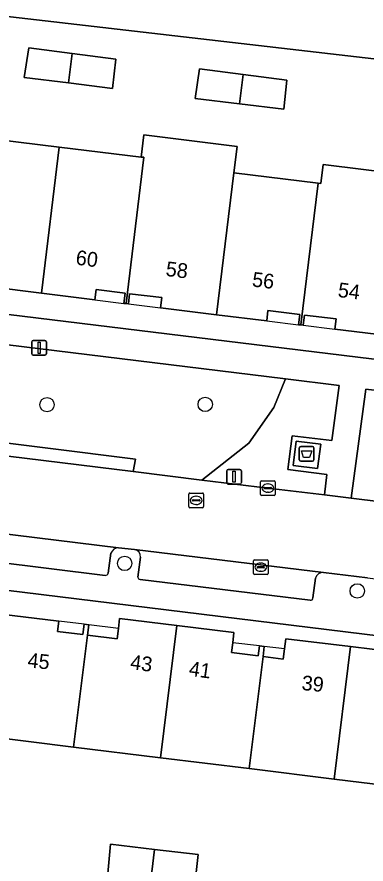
# Model space of a CAD drawing. Extents: x 161692 to 162379, y 380760 to 381678.
# Drawn here: x 162082.5 to 162106.2, y 381510.9 to 381568.5 of the extents above; entities that cross this region are included whole.
import ezdxf

# ---------------------------------------------------------------- set-up
doc = ezdxf.new("R2010")
doc.units = 0
for name, color, linetype in [('IMGEO_Afval_apart_plaats', 7, 'Continuous'), ('IMGEO_Boom', 7, 'Continuous'), ('IMGEO_Erf', 7, 'Continuous'), ('IMGEO_Groenvoorziening', 7, 'Continuous'), ('IMGEO_Kolk', 7, 'Continuous'), ('IMGEO_Lichtmast', 7, 'Continuous'), ('IMGEO_Pand', 7, 'Continuous'), ('IMGEO_Pand_nummerreeks', 7, 'Continuous'), ('IMGEO_Pand_overbouw', 7, 'Continuous'), ('IMGEO_Parkeervlak_gesloten', 7, 'Continuous'), ('IMGEO_Parkeervlak_open', 7, 'Continuous'), ('IMGEO_Rijbaan_lokaal_open', 7, 'Continuous'), ('IMGEO_Rioolput', 7, 'Continuous'), ('IMGEO_Voetpad_gesloten', 7, 'Continuous'), ('IMGEO_Voetpad_open', 7, 'Continuous')]:
    doc.layers.add(name, color=color, linetype=linetype)

msp = doc.modelspace()

# ---------------------------------------------------------------- linework, layer by layer
at = {"layer": 'IMGEO_Afval_apart_plaats'}
for p, q in [((162101.667, 381538.351), (162101.667, 381539.151)), ((162101.667, 381539.151), (162101.667, 381538.351)), ((162101.767, 381539.251), (162102.557, 381539.251)), ((162102.557, 381539.251), (162101.767, 381539.251)), ((162102.657, 381539.151), (162102.657, 381538.351)), ((162102.657, 381538.351), (162102.657, 381539.151)), ((162102.557, 381538.251), (162101.767, 381538.251)), ((162101.767, 381538.251), (162102.557, 381538.251))]:
    msp.add_line(p, q, dxfattribs=at)
msp.add_lwpolyline([(162101.81, 381538.965), (162102.514, 381538.965), (162102.365, 381538.495), (162101.959, 381538.495), (162101.81, 381538.965)], dxfattribs=at)
for centre, start, end in [((162101.767, 381539.151), 90, 180), ((162101.767, 381539.151), 90, 180), ((162102.557, 381539.151), 0, 90), ((162102.557, 381539.151), 360, 90), ((162101.767, 381538.351), 180, 270), ((162101.767, 381538.351), 180, 270), ((162102.557, 381538.351), 270, 0), ((162102.557, 381538.351), 270, 0)]:
    msp.add_arc(centre, 0.1, start, end, dxfattribs=at)
at = {"layer": 'IMGEO_Boom'}
for centre in [(162084.52, 381542.095), (162095.272, 381542.115), (162089.8, 381531.301), (162105.607, 381529.427)]:
    msp.add_circle(centre, 0.489, dxfattribs=at)
at = {"layer": 'IMGEO_Erf'}
for points in [[(162070.931, 381549.559), (162135.338, 381541.692), (162136.976, 381541.492), (162143.359, 381593.766)], [(162076.87, 381584.9), (162128.186, 381578.95), (162126.692, 381566.06), (162123.71, 381566.406), (162123.394, 381563.682), (162072.606, 381569.571)], [(162079.789, 381560.3), (162085.357, 381559.62), (162090.925, 381558.94), (162091.103, 381560.441), (162097.442, 381559.655), (162097.214, 381557.86), (162102.947, 381557.159), (162103.126, 381557.137), (162103.286, 381558.439), (162108.962, 381557.718)], [(162107.631, 381546.793), (162104.091, 381547.229), (162104.176, 381547.923), (162102.013, 381548.19), (162101.927, 381547.495), (162101.773, 381547.514), (162101.619, 381547.533), (162101.704, 381548.228), (162099.536, 381548.493), (162099.451, 381547.798), (162096.04, 381548.215), (162092.238, 381548.679), (162092.323, 381549.374), (162090.135, 381549.642), (162090.049, 381548.948), (162089.894, 381548.967), (162089.738, 381548.986), (162089.827, 381549.68), (162087.868, 381549.93), (162087.78, 381549.235), (162084.148, 381549.688), (162080.713, 381550.117)], [(162081.394, 381527.849), (162085.326, 381527.364), (162085.242, 381526.669), (162086.96, 381526.464), (162087.056, 381527.158), (162087.361, 381527.115), (162087.261, 381526.407), (162089.286, 381526.161), (162089.374, 381526.881), (162089.455, 381527.55), (162093.342, 381527.083), (162097.228, 381526.604), (162097.148, 381525.905), (162097.07, 381525.232), (162098.866, 381525.021), (162098.952, 381525.69), (162099.274, 381525.656), (162099.212, 381524.962), (162100.581, 381524.797), (162100.665, 381525.487), (162100.749, 381526.177), (162105.158, 381525.648), (162109.564, 381525.104)], [(162110.171, 381515.877), (162104.045, 381516.63), (162098.272, 381517.339), (162092.232, 381518.081), (162086.323, 381518.806), (162080.369, 381519.538)]]:
    msp.add_lwpolyline(points, dxfattribs=at)
for points in [[(162088.982, 381563.604), (162085.975, 381563.98), (162082.968, 381564.356), (162083.279, 381566.367), (162086.23, 381565.979), (162089.191, 381565.589)], [(162100.613, 381562.193), (162097.604, 381562.56), (162094.594, 381562.926), (162094.895, 381564.926), (162097.858, 381564.551), (162100.82, 381564.176)], [(162134.534, 381522.993), (162121.812, 381524.568), (162005.061, 381538.886), (162002.066, 381514.499), (162001.603, 381510.725), (161998.605, 381486.311), (162116.422, 381471.873), (162120.422, 381471.33), (162128.114, 381470.452)], [(162088.84, 381512.197), (162091.822, 381511.849), (162094.804, 381511.501), (162094.515, 381509.023), (162091.533, 381509.371), (162088.62, 381509.711)]]:
    msp.add_lwpolyline(points, close=True, dxfattribs=at)
at = {"layer": 'IMGEO_Groenvoorziening'}
for points in [[(162100.728, 381543.854), (162072.78, 381547.268), (162071.805, 381545.57), (162071.521, 381543.24), (162072.632, 381540.625), (162090.524, 381538.381), (162090.385, 381537.542), (162095.05, 381536.97), (162098.238, 381539.487), (162099.947, 381541.903)], [(162100.728, 381543.854), (162099.947, 381541.903), (162098.238, 381539.487), (162095.05, 381536.97), (162099.533, 381536.421), (162103.38, 381535.952), (162103.548, 381537.336), (162100.896, 381537.697), (162101.186, 381539.973), (162103.88, 381539.647), (162104.382, 381543.408)], [(162108.096, 381542.918), (162106.181, 381543.155), (162105.188, 381535.732), (162109.229, 381535.239), (162107.758, 381536.969), (162107.124, 381538.58), (162107.365, 381540.566)], [(162072.632, 381540.625), (162070.521, 381540.89), (162070.435, 381539.986), (162077.007, 381539.177), (162078.169, 381539.038), (162090.385, 381537.542), (162090.524, 381538.381)]]:
    msp.add_lwpolyline(points, close=True, dxfattribs=at)
at = {"layer": 'IMGEO_Kolk'}
for p, q in [((162099.032, 381535.995), (162099.032, 381536.847)), ((162099.107, 381536.921), (162099.959, 381536.921)), ((162100.033, 381536.847), (162100.033, 381535.995)), ((162099.291, 381536.415), (162099.291, 381536.427)), ((162099.729, 381536.378), (162099.331, 381536.378)), ((162099.334, 381536.464), (162099.732, 381536.464)), ((162099.52, 381536.701), (162099.545, 381536.701)), ((162099.775, 381536.427), (162099.775, 381536.415)), ((162099.959, 381535.921), (162099.107, 381535.921)), ((162099.543, 381536.141), (162099.518, 381536.141)), ((162098.552, 381530.614), (162098.552, 381531.466)), ((162098.627, 381531.54), (162099.479, 381531.54)), ((162098.811, 381531.034), (162098.811, 381531.046)), ((162098.854, 381531.083), (162099.252, 381531.083)), ((162099.04, 381531.32), (162099.065, 381531.32)), ((162099.295, 381531.046), (162099.295, 381531.034)), ((162099.553, 381531.466), (162099.553, 381530.614)), ((162099.479, 381530.54), (162098.627, 381530.54)), ((162099.249, 381530.997), (162098.851, 381530.997)), ((162099.063, 381530.76), (162099.038, 381530.76))]:
    msp.add_line(p, q, dxfattribs=at)
for points in [[(162099.032, 381535.995), (162099.032, 381536.847)], [(162099.107, 381536.921), (162099.959, 381536.921)], [(162100.033, 381536.847), (162100.033, 381535.995)], [(162099.959, 381535.921), (162099.107, 381535.921)], [(162098.552, 381530.614), (162098.552, 381531.466)], [(162098.627, 381531.54), (162099.479, 381531.54)], [(162099.553, 381531.466), (162099.553, 381530.614)], [(162099.479, 381530.54), (162098.627, 381530.54)]]:
    msp.add_lwpolyline(points, dxfattribs=at)
for centre, radius, start, end in [((162099.109, 381536.845), 0.0765, 91.55205, 178.44795), ((162099.109, 381536.845), 0.0765, 91.55205, 178.44795), ((162099.957, 381536.845), 0.0765, 1.55205, 88.44795), ((162099.957, 381536.845), 0.0765, 1.55205, 88.44795), ((162099.331, 381536.424), 0.0403, 85.87752, 175.75265), ((162099.328, 381536.414), 0.0366, 178.93798, 274.71019), ((162099.732, 381536.421), 0.043, 264.86636, 352.45326), ((162099.736, 381536.426), 0.0386, 1.73085, 96.63898), ((162099.109, 381535.997), 0.0765, 181.55205, 268.44795), ((162099.109, 381535.997), 0.0765, 181.55205, 268.44795), ((162099.957, 381535.997), 0.0765, 271.55205, 358.44795), ((162099.957, 381535.997), 0.0765, 271.55205, 358.44795), ((162098.629, 381531.464), 0.0765, 91.55205, 178.44795), ((162098.629, 381531.464), 0.0765, 91.55205, 178.44795), ((162098.851, 381531.043), 0.0403, 85.87752, 175.75265), ((162098.848, 381531.033), 0.0366, 178.93798, 274.71019), ((162099.252, 381531.04), 0.043, 264.86636, 352.45326), ((162099.256, 381531.045), 0.0386, 1.73085, 96.63898), ((162099.477, 381531.464), 0.0765, 1.55205, 88.44795), ((162099.477, 381531.464), 0.0765, 1.55205, 88.44795), ((162098.629, 381530.616), 0.0765, 181.55205, 268.44795), ((162098.629, 381530.616), 0.0765, 181.55205, 268.44795), ((162099.477, 381530.616), 0.0765, 271.55205, 358.44795), ((162099.477, 381530.616), 0.0765, 271.55205, 358.44795)]:
    msp.add_arc(centre, radius, start, end, dxfattribs=at)
for centre, major_axis, ratio, start_param, end_param in [((162099.519, 381536.421), (-0.387, 0.002), 0.722429, 4.712389, 7.853982), ((162099.544, 381536.421), (-0.39, 0.002), 0.717154, 1.570796, 4.712389), ((162099.039, 381531.04), (-0.387, 0.002), 0.722429, 4.712389, 7.853982), ((162099.064, 381531.04), (-0.39, 0.002), 0.717154, 1.570796, 4.712389)]:
    msp.add_ellipse(centre, major_axis=major_axis, ratio=ratio, start_param=start_param, end_param=end_param, dxfattribs=at)
at = {"layer": 'IMGEO_Lichtmast'}
for p, q in [((162083.489, 381545.561), (162083.489, 381546.361)), ((162083.489, 381546.361), (162083.489, 381545.561)), ((162083.589, 381546.461), (162084.379, 381546.461)), ((162084.379, 381546.461), (162083.589, 381546.461)), ((162084.479, 381546.361), (162084.479, 381545.561)), ((162084.479, 381545.561), (162084.479, 381546.361)), ((162084.379, 381545.461), (162083.589, 381545.461)), ((162083.589, 381545.461), (162084.379, 381545.461)), ((162096.74, 381536.791), (162096.74, 381537.591)), ((162096.74, 381537.591), (162096.74, 381536.791)), ((162096.84, 381537.691), (162097.63, 381537.691)), ((162097.63, 381537.691), (162096.84, 381537.691)), ((162097.73, 381537.591), (162097.73, 381536.791)), ((162097.73, 381536.791), (162097.73, 381537.591)), ((162097.63, 381536.691), (162096.84, 381536.691)), ((162096.84, 381536.691), (162097.63, 381536.691))]:
    msp.add_line(p, q, dxfattribs=at)
for points in [[(162083.909, 381546.336), (162084.059, 381546.336), (162084.059, 381545.586), (162083.909, 381545.586), (162083.909, 381546.336)], [(162097.16, 381537.566), (162097.31, 381537.566), (162097.31, 381536.816), (162097.16, 381536.816), (162097.16, 381537.566)]]:
    msp.add_lwpolyline(points, dxfattribs=at)
for centre, start, end in [((162083.589, 381546.361), 90, 180), ((162083.589, 381546.361), 90, 180), ((162084.379, 381546.361), 0, 90), ((162084.379, 381546.361), 360, 90), ((162083.589, 381545.561), 180, 270), ((162083.589, 381545.561), 180, 270), ((162084.379, 381545.561), 270, 0), ((162084.379, 381545.561), 270, 0), ((162096.84, 381537.591), 90, 180), ((162096.84, 381537.591), 90, 180), ((162097.63, 381537.591), 0, 90), ((162097.63, 381537.591), 360, 90), ((162096.84, 381536.791), 180, 270), ((162096.84, 381536.791), 180, 270), ((162097.63, 381536.791), 270, 0), ((162097.63, 381536.791), 270, 0)]:
    msp.add_arc(centre, 0.1, start, end, dxfattribs=at)
at = {"layer": 'IMGEO_Pand'}
for points in [[(162086.23, 381565.979), (162083.279, 381566.367), (162082.968, 381564.356), (162085.975, 381563.98)], [(162086.23, 381565.979), (162085.975, 381563.98), (162088.982, 381563.604), (162089.191, 381565.589)], [(162097.858, 381564.551), (162094.895, 381564.926), (162094.594, 381562.926), (162097.604, 381562.56)], [(162097.858, 381564.551), (162097.604, 381562.56), (162100.613, 381562.193), (162100.82, 381564.176)], [(162097.214, 381557.86), (162097.442, 381559.655), (162091.103, 381560.441), (162090.925, 381558.94), (162091.104, 381558.918), (162089.894, 381548.967), (162090.049, 381548.948), (162090.135, 381549.642), (162092.323, 381549.374), (162092.238, 381548.679), (162096.04, 381548.215)], [(162085.357, 381559.62), (162079.789, 381560.3), (162078.58, 381550.366), (162078.735, 381550.346), (162078.816, 381551.042), (162080.793, 381550.812), (162080.713, 381550.117), (162084.148, 381549.688)], [(162090.925, 381558.94), (162085.357, 381559.62), (162084.148, 381549.688), (162087.78, 381549.235), (162087.868, 381549.93), (162089.827, 381549.68), (162089.738, 381548.986), (162089.894, 381548.967), (162091.104, 381558.918)], [(162108.84, 381556.729), (162108.962, 381557.718), (162103.286, 381558.439), (162103.126, 381557.137), (162102.947, 381557.159), (162101.773, 381547.514), (162101.927, 381547.495), (162102.013, 381548.19), (162104.176, 381547.923), (162104.091, 381547.229), (162107.631, 381546.793)], [(162102.947, 381557.159), (162097.214, 381557.86), (162096.04, 381548.215), (162099.451, 381547.798), (162099.536, 381548.493), (162101.704, 381548.228), (162101.619, 381547.533), (162101.773, 381547.514)], [(162087.261, 381526.407), (162087.361, 381527.115), (162087.056, 381527.158), (162086.96, 381526.464), (162085.242, 381526.669), (162085.326, 381527.364), (162081.394, 381527.849), (162080.369, 381519.538), (162086.323, 381518.806)], [(162093.342, 381527.083), (162089.455, 381527.55), (162089.374, 381526.881), (162089.286, 381526.161), (162087.261, 381526.407), (162086.323, 381518.806), (162092.232, 381518.081)], [(162099.212, 381524.962), (162099.274, 381525.656), (162098.952, 381525.69), (162098.866, 381525.021), (162097.07, 381525.232), (162097.148, 381525.905), (162097.228, 381526.604), (162093.342, 381527.083), (162092.232, 381518.081), (162098.272, 381517.339)], [(162105.158, 381525.648), (162100.749, 381526.177), (162100.665, 381525.487), (162100.581, 381524.797), (162099.212, 381524.962), (162098.272, 381517.339), (162104.045, 381516.63)], [(162111.111, 381523.5), (162111.186, 381524.192), (162110.879, 381524.232), (162110.791, 381523.539), (162109.394, 381523.708), (162109.479, 381524.401), (162109.564, 381525.104), (162105.158, 381525.648), (162104.045, 381516.63), (162110.171, 381515.877)], [(162091.533, 381509.371), (162091.822, 381511.849), (162088.84, 381512.197), (162088.62, 381509.711)], [(162091.533, 381509.371), (162094.515, 381509.023), (162094.804, 381511.501), (162091.822, 381511.849)]]:
    msp.add_lwpolyline(points, close=True, dxfattribs=at)
at = {"layer": 'IMGEO_Pand_overbouw'}
for points in [[(162089.827, 381549.68), (162087.868, 381549.93), (162087.78, 381549.235), (162089.738, 381548.986)], [(162092.323, 381549.374), (162090.135, 381549.642), (162090.049, 381548.948), (162092.238, 381548.679)], [(162101.704, 381548.228), (162099.536, 381548.493), (162099.451, 381547.798), (162101.619, 381547.533)], [(162104.176, 381547.923), (162102.013, 381548.19), (162101.927, 381547.495), (162104.091, 381547.229)], [(162087.056, 381527.158), (162085.326, 381527.364), (162085.242, 381526.669), (162086.96, 381526.464)], [(162089.374, 381526.881), (162087.361, 381527.115), (162087.261, 381526.407), (162089.286, 381526.161)], [(162098.952, 381525.69), (162097.148, 381525.905), (162097.07, 381525.232), (162098.866, 381525.021)], [(162100.665, 381525.487), (162099.274, 381525.656), (162099.212, 381524.962), (162100.581, 381524.797)]]:
    msp.add_lwpolyline(points, close=True, dxfattribs=at)
at = {"layer": 'IMGEO_Parkeervlak_gesloten'}
msp.add_lwpolyline([(162076.87, 381584.9), (162076.7, 381583.452), (162074.249, 381583.747), (162074.069, 381582.19), (162072.821, 381571.426), (162072.606, 381569.571), (162123.394, 381563.682), (162123.71, 381566.406), (162126.692, 381566.06), (162128.186, 381578.95)], close=True, dxfattribs=at)
msp.add_lwpolyline([(162076.87, 381584.9), (162076.7, 381583.452), (162074.249, 381583.747), (162074.069, 381582.19), (162072.821, 381571.426), (162072.606, 381569.571), (162123.394, 381563.682), (162123.71, 381566.406), (162126.692, 381566.06), (162128.186, 381578.95)], close=True, dxfattribs=at)
at = {"layer": 'IMGEO_Parkeervlak_open'}
for points in [[(162089.385, 381532.352), (162076.639, 381533.925)], [(162103.321, 381530.671), (162090.467, 381532.245)], [(162076.96, 381531.9), (162088.474, 381530.479)], [(162088.684, 381530.641), (162088.86, 381531.987)], [(162090.867, 381531.723), (162090.693, 381530.366)], [(162090.842, 381530.203), (162102.409, 381528.805)], [(162102.595, 381528.949), (162102.759, 381530.298)]]:
    msp.add_lwpolyline(points, dxfattribs=at)
for centre, radius, start, end in [((162089.355, 381531.834), 0.518, 86.73686, 162.88014), ((162090.402, 381531.781), 0.468, 352.84472, 82.07999), ((162088.484, 381530.683), 0.204, 267.13472, 348.16053), ((162103.279, 381530.124), 0.548, 85.6099, 161.53465), ((162090.884, 381530.391), 0.193, 187.56413, 257.29739), ((162102.451, 381528.943), 0.144, 253.19417, 2.29944)]:
    msp.add_arc(centre, radius, start, end, dxfattribs=at)
at = {"layer": 'IMGEO_Rijbaan_lokaal_open'}
msp.add_lwpolyline([(162115.878, 381534.414), (162111.963, 381534.906), (162109.229, 381535.239), (162105.188, 381535.732), (162103.38, 381535.952), (162099.533, 381536.421), (162095.05, 381536.97), (162090.385, 381537.542), (162078.169, 381539.038), (162077.007, 381539.177), (162076.364, 381533.961), (162076.639, 381533.925), (162089.385, 381532.352), (162090.467, 381532.245), (162103.321, 381530.671), (162106.314, 381530.324), (162119.192, 381528.756), (162120.238, 381528.614), (162132.875, 381527.011), (162133.522, 381532.247), (162133.449, 381532.255), (162132.792, 381532.33), (162132.016, 381532.418), (162122.371, 381533.599)], close=True, dxfattribs=at)
at = {"layer": 'IMGEO_Rioolput'}
for p, q in [((162094.155, 381535.161), (162094.155, 381536.013)), ((162094.23, 381536.087), (162095.082, 381536.087)), ((162094.457, 381535.63), (162094.855, 381535.63)), ((162094.643, 381535.867), (162094.668, 381535.867)), ((162095.156, 381536.013), (162095.156, 381535.161)), ((162095.082, 381535.087), (162094.23, 381535.087)), ((162094.414, 381535.581), (162094.414, 381535.593)), ((162094.852, 381535.544), (162094.454, 381535.544)), ((162094.666, 381535.307), (162094.641, 381535.307)), ((162094.898, 381535.593), (162094.898, 381535.581))]:
    msp.add_line(p, q, dxfattribs=at)
for points in [[(162094.155, 381535.161), (162094.155, 381536.013)], [(162094.23, 381536.087), (162095.082, 381536.087)], [(162095.156, 381536.013), (162095.156, 381535.161)], [(162095.082, 381535.087), (162094.23, 381535.087)]]:
    msp.add_lwpolyline(points, dxfattribs=at)
for centre, radius, start, end in [((162094.232, 381536.011), 0.0765, 91.55205, 178.44795), ((162094.232, 381536.011), 0.0765, 91.55205, 178.44795), ((162094.454, 381535.59), 0.0403, 85.87752, 175.75265), ((162094.859, 381535.592), 0.0386, 1.73085, 96.63898), ((162095.08, 381536.011), 0.0765, 1.55205, 88.44795), ((162095.08, 381536.011), 0.0765, 1.55205, 88.44795), ((162094.232, 381535.163), 0.0765, 181.55205, 268.44795), ((162094.232, 381535.163), 0.0765, 181.55205, 268.44795), ((162094.451, 381535.58), 0.0366, 178.93798, 274.71019), ((162094.855, 381535.587), 0.043, 264.86636, 352.45326), ((162095.08, 381535.163), 0.0765, 271.55205, 358.44795), ((162095.08, 381535.163), 0.0765, 271.55205, 358.44795)]:
    msp.add_arc(centre, radius, start, end, dxfattribs=at)
for centre, major_axis, ratio, start_param, end_param in [((162094.642, 381535.587), (-0.387, 0.002), 0.722429, 4.712389, 7.853982), ((162094.667, 381535.587), (-0.39, 0.002), 0.717154, 1.570796, 4.712389)]:
    msp.add_ellipse(centre, major_axis=major_axis, ratio=ratio, start_param=start_param, end_param=end_param, dxfattribs=at)
at = {"layer": 'IMGEO_Voetpad_gesloten'}
msp.add_lwpolyline([(162103.124, 381539.419), (162101.459, 381539.622), (162101.255, 381537.962), (162102.916, 381537.75)], close=True, dxfattribs=at)
at = {"layer": 'IMGEO_Voetpad_open'}
for points in [[(162072.78, 381547.268), (162100.728, 381543.854), (162104.382, 381543.408), (162103.88, 381539.647), (162101.186, 381539.973), (162100.896, 381537.697), (162103.548, 381537.336), (162103.38, 381535.952), (162105.188, 381535.732), (162106.181, 381543.155), (162108.096, 381542.918), (162134.813, 381539.608), (162140.083, 381538.951), (162140.558, 381541.054), (162136.976, 381541.492), (162135.338, 381541.692), (162070.931, 381549.559)], [(162001.156, 381537.994), (162003.211, 381537.763), (162005.061, 381538.886), (162121.812, 381524.568), (162134.534, 381522.993), (162136.253, 381522.78), (162138.119, 381522.549), (162138.119, 381522.559), (162138.138, 381523.065), (162138.195, 381524.209), (162132.513, 381524.912), (162132.328, 381525.173)], [(162090.467, 381532.245), (162089.385, 381532.352)], [(162088.474, 381530.479), (162076.96, 381531.9)], [(162088.86, 381531.987), (162088.684, 381530.641)], [(162090.693, 381530.366), (162090.867, 381531.723)], [(162106.314, 381530.324), (162103.321, 381530.671)], [(162102.409, 381528.805), (162090.842, 381530.203)], [(162102.759, 381530.298), (162102.595, 381528.949)]]:
    msp.add_lwpolyline(points, dxfattribs=at)
msp.add_lwpolyline([(162103.124, 381539.419), (162102.916, 381537.75), (162101.255, 381537.962), (162101.459, 381539.622)], close=True, dxfattribs=at)
for centre, radius, start, end in [((162089.355, 381531.834), 0.518, 86.73686, 162.88014), ((162090.402, 381531.781), 0.468, 352.84472, 82.07999), ((162088.484, 381530.683), 0.204, 267.13472, 348.16053), ((162103.279, 381530.124), 0.548, 85.6099, 161.53465), ((162090.884, 381530.391), 0.193, 187.56413, 257.29739), ((162102.451, 381528.943), 0.144, 253.19417, 2.29944)]:
    msp.add_arc(centre, radius, start, end, dxfattribs=at)

# ---------------------------------------------------------------- texts
at = {"layer": 'IMGEO_Pand_nummerreeks'}
for s, rotation, p in [('60', 352.71771, (162086.435, 381551.625)), ('58', 353.00991, (162092.554, 381550.857)), ('56', 353.02137, (162098.422, 381550.141)), ('54', 352.95262, (162104.253, 381549.425)), ('45', 354.42512, (162083.168, 381524.229)), ('43', 352.70625, (162090.138, 381524.11)), ('41', 352.20777, (162094.124, 381523.666)), ('39', 354.28761, (162101.797, 381522.695))]:
    msp.add_text(s, height=1, rotation=rotation, dxfattribs=at).set_placement(p)

doc.saveas('drawing.dxf')
